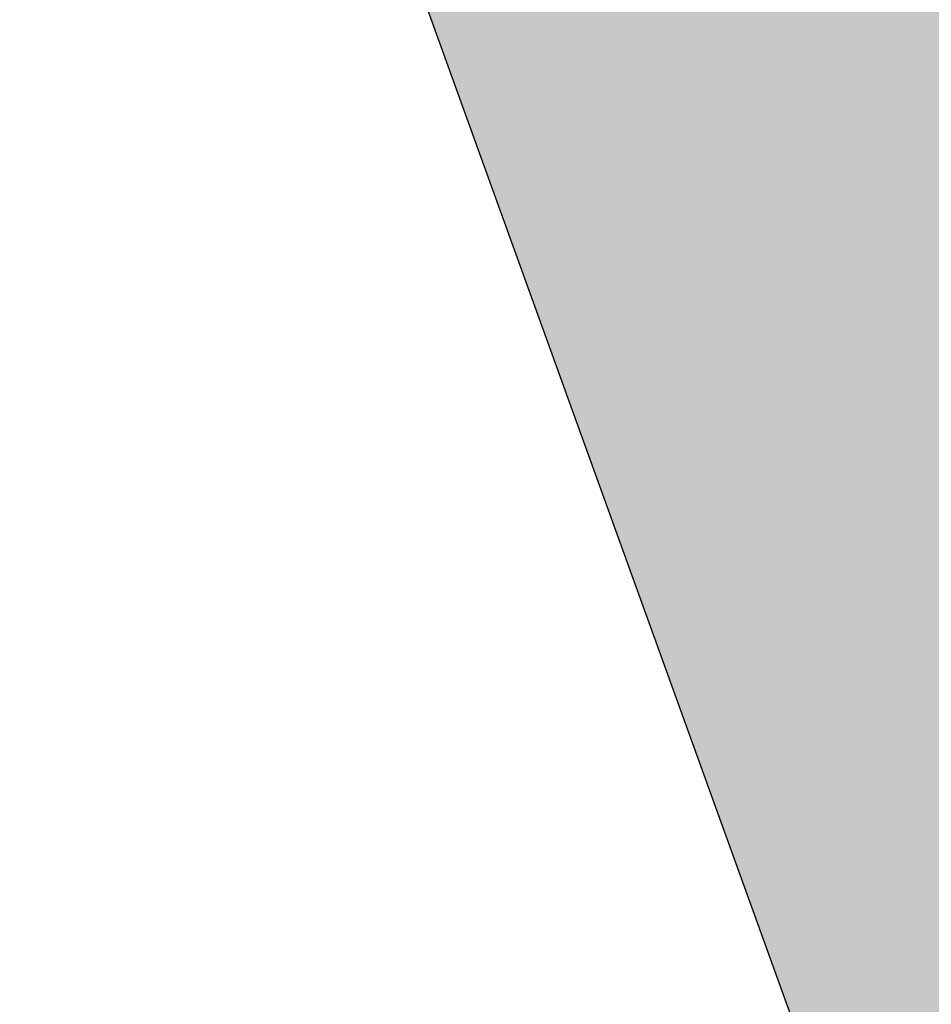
# Model space of a CAD drawing. Header units: millimetres. Extents: x -767 to 1132, y -388 to 938.
# Tile 533 of 656: x -691.42 to -685.79, y 344.73 to 350.81. Entities that reach past the tile are written whole.
import ezdxf

# ---------------------------------------------------------------- set-up
doc = ezdxf.new("R2010")
doc.units = ezdxf.units.MM
doc.header["$LTSCALE"] = 0.5
doc.layers.add('BPR-LS_COL_Grün', color=255, linetype='Continuous', lineweight=25)
doc.layers.add('LPB_-_LPB_SRF_PROM', color=255, linetype='Continuous', lineweight=13)

# ---------------------------------------------------------------- blocks, each defined once
blk = doc.blocks.new('S_Grünflächen (2D)')
at = {"layer": 'BPR-LS_COL_Grün', "linetype": 'Continuous', "lineweight": 0}
h = blk.add_hatch(color=9, dxfattribs=at)
edge = h.paths.add_edge_path()
edge.add_line((-412.1347, 27.3324), (-413.2327, 25.3584))
edge.add_line((-413.2327, 25.3584), (-413.3667, 24.9174))
edge.add_line((-413.3667, 24.9174), (-413.4237, 24.0144))
edge.add_line((-413.4237, 24.0144), (-399.5197, -15.2966))
edge.add_line((-399.5197, -15.2966), (-375.897, -80.765))
edge.add_line((-375.897, -80.765), (-347.8129, -159.082))
edge.add_line((-347.8129, -159.082), (-343.2919, -171.3824))
edge.add_line((-343.2919, -171.3824), (-328.7276, -211.5276))
edge.add_arc((-348.8523, -177.7104), 39.3524, 300.75694, 301.39746)
edge.add_arc((-333.0396, -203.6184), 9, 301.39745, 379.91753)
edge.add_line((-324.5779, -200.5524), (-349.6703, -131.3257))
edge.add_line((-349.6703, -131.3257), (-349.6729, -131.3185))
edge.add_line((-349.6729, -131.3185), (-351.776, -125.4902))
edge.add_line((-351.776, -125.4902), (-389.2291, -22.1262))
edge.add_arc((-188.9699, 50.4359), 213, 197.73354, 199.917531, ccw=False)
edge.add_arc((-1153.8355, -258.1144), 800, 17.7335399, 19.0399781)
edge.add_line((-397.6026, 2.8678), (-397.6026, 2.8678))
edge.add_arc((-364.1019, 16.9584), 36.3433, 198.91963, 202.81201, ccw=False)
edge.add_line((-398.4818, 5.1744), (-398.4818, 5.1744))
edge.add_line((-398.4818, 5.1744), (-399.8953, 9.1254))
edge.add_line((-399.8953, 9.1254), (-399.8953, 9.1254))
edge.add_arc((-470.7403, -22.1443), 77.4391, 23.815786, 34.552283)
edge.add_line((-406.9608, 21.7759), (-406.9608, 21.7759))
edge.add_line((-406.9608, 21.7759), (-406.9608, 21.7759))
edge.add_arc((-386.5079, 35.8603), 24.8333, 198.85359, 214.55228, ccw=False)
edge.add_line((-410.0088, 27.8354), (-410.0088, 27.8354))
edge.add_arc((-410.7252, 26.1193), 1.8597, 67.34346, 139.28197)
at = {"layer": 'BPR-LS_COL_Grün', "elevation": 35.7, "flags": 128}
blk.add_lwpolyline([(-413.4237, 24.0144), (-399.5197, -15.2966), (-375.897, -80.765), (-347.8129, -159.082), (-343.2919, -171.3824), (-328.7276, -211.5276, 0.002795), (-328.3508, -211.3006, 0.356674), (-324.5779, -200.5524), (-349.6703, -131.3257), (-349.6729, -131.3185), (-351.776, -125.4902), (-389.2291, -22.1262, -0.00953), (-391.8488, -14.4419, 0.0057), (-397.6026, 2.8678), (-397.6026, 2.8678, -0.016985), (-398.4818, 5.1744), (-398.4818, 5.1744), (-399.8953, 9.1254), (-399.8953, 9.1254, 0.046881), (-406.9608, 21.7759)], format="xyb", dxfattribs=at)

msp = doc.modelspace()

# ---------------------------------------------------------------- block references
at = {"layer": 'LPB_-_LPB_SRF_PROM', "color": 7}
msp.add_blockref('S_Grünflächen (2D)', (-291.5118, 372.0724, 14.1), dxfattribs=at)

doc.saveas('drawing.dxf')
